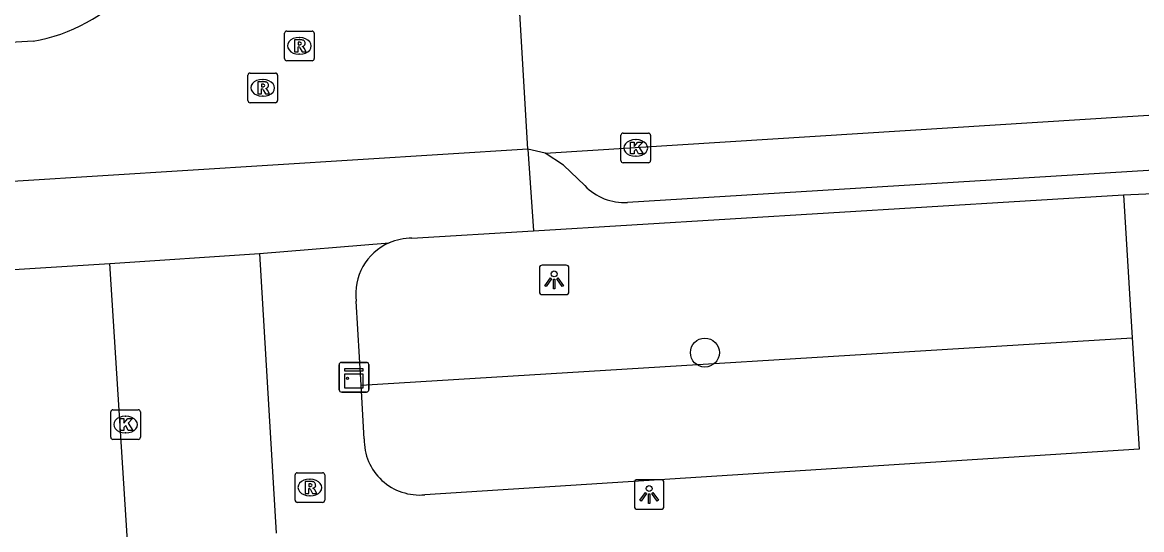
# Model space of a CAD drawing. Extents: x 159689 to 160786, y 387323 to 388339.
# Drawn here: x 160678.45 to 160716.21, y 387772 to 387789.1 of the extents above; entities that cross this region are included whole.
import ezdxf

# ---------------------------------------------------------------- set-up
doc = ezdxf.new("R2010")
doc.units = 0
for name, color, linetype in [('IMGEO_Boom', 7, 'Continuous'), ('IMGEO_Groenvoorziening', 7, 'Continuous'), ('IMGEO_Kast', 7, 'Continuous'), ('IMGEO_Kolk', 7, 'Continuous'), ('IMGEO_Lichtpunt', 7, 'Continuous'), ('IMGEO_Rijbaan_lokaal_open', 7, 'Continuous'), ('IMGEO_Rioolput', 7, 'Continuous'), ('IMGEO_Voetpad_open', 7, 'Continuous')]:
    doc.layers.add(name, color=color, linetype=linetype)

msp = doc.modelspace()

# ---------------------------------------------------------------- linework, layer by layer
at = {"layer": 'IMGEO_Boom'}
msp.add_circle((160701.475, 387777.97), 0.489, dxfattribs=at)
at = {"layer": 'IMGEO_Groenvoorziening'}
msp.add_lwpolyline([(160689.873, 387776.876), (160715.896, 387778.466)], dxfattribs=at)
at = {"layer": 'IMGEO_Kast'}
for p, q in [((160689.211, 387777.639), (160690.052, 387777.639)), ((160690.052, 387777.639), (160689.211, 387777.639)), ((160689.136, 387776.714), (160689.136, 387777.555)), ((160689.136, 387777.555), (160689.136, 387776.714)), ((160690.136, 387777.564), (160690.136, 387776.723)), ((160690.136, 387776.723), (160690.136, 387777.564)), ((160690.061, 387776.639), (160689.22, 387776.639)), ((160689.22, 387776.639), (160690.061, 387776.639))]:
    msp.add_line(p, q, dxfattribs=at)
for points in [[(160689.331, 387777.429), (160689.931, 387777.429), (160689.931, 387777.344), (160689.331, 387777.344), (160689.331, 387777.429)], [(160689.331, 387777.254), (160689.931, 387777.254), (160689.931, 387776.765), (160689.331, 387776.765), (160689.331, 387777.254)]]:
    msp.add_lwpolyline(points, dxfattribs=at)
msp.add_circle((160689.415, 387777.103), 0.0377, dxfattribs=at)
for centre, start, end in [((160689.214, 387777.561), 92.4484, 184.2845), ((160689.214, 387777.561), 92.4484, 184.2845), ((160690.058, 387777.561), 2.4484, 94.2845), ((160690.058, 387777.561), 2.4484, 94.2845), ((160689.214, 387776.717), 182.4484, 274.2845), ((160689.214, 387776.717), 182.4484, 274.2845), ((160690.058, 387776.717), 272.4484, 4.2845), ((160690.058, 387776.717), 272.4484, 4.2845)]:
    msp.add_arc(centre, 0.0779, start, end, dxfattribs=at)
at = {"layer": 'IMGEO_Kolk'}
for p, q in [((160698.643, 387784.445), (160698.643, 387785.297)), ((160698.718, 387785.371), (160699.57, 387785.371)), ((160699.644, 387785.297), (160699.644, 387784.445)), ((160699.131, 387785.151), (160699.156, 387785.151)), ((160699.154, 387784.591), (160699.129, 387784.591)), ((160699.57, 387784.371), (160698.718, 387784.371)), ((160681.428, 387775.117), (160681.428, 387775.969)), ((160681.503, 387776.043), (160682.355, 387776.043)), ((160681.916, 387775.823), (160681.941, 387775.823)), ((160682.429, 387775.969), (160682.429, 387775.117)), ((160682.355, 387775.043), (160681.503, 387775.043)), ((160681.939, 387775.263), (160681.914, 387775.263))]:
    msp.add_line(p, q, dxfattribs=at)
for points in [[(160698.643, 387784.445), (160698.643, 387785.297)], [(160698.718, 387785.371), (160699.57, 387785.371)], [(160699.644, 387785.297), (160699.644, 387784.445)], [(160698.964, 387785.071), (160699.087, 387785.071), (160699.087, 387784.92), (160699.217, 387785.071), (160699.381, 387785.071), (160699.235, 387784.92), (160699.388, 387784.671), (160699.236, 387784.671), (160699.151, 387784.835), (160699.087, 387784.768), (160699.087, 387784.671), (160698.964, 387784.671), (160698.964, 387785.071)], [(160699.57, 387784.371), (160698.718, 387784.371)], [(160681.428, 387775.117), (160681.428, 387775.969)], [(160681.503, 387776.043), (160682.355, 387776.043)], [(160681.749, 387775.743), (160681.872, 387775.743), (160681.872, 387775.592), (160682.002, 387775.743), (160682.166, 387775.743), (160682.02, 387775.592), (160682.173, 387775.343), (160682.021, 387775.343), (160681.936, 387775.507), (160681.872, 387775.44), (160681.872, 387775.343), (160681.749, 387775.343), (160681.749, 387775.743)], [(160682.429, 387775.969), (160682.429, 387775.117)], [(160682.355, 387775.043), (160681.503, 387775.043)]]:
    msp.add_lwpolyline(points, dxfattribs=at)
for centre, start, end in [((160698.72, 387785.295), 91.552, 178.448), ((160698.72, 387785.295), 91.552, 178.448), ((160699.568, 387785.295), 1.552, 88.448), ((160699.568, 387785.295), 1.552, 88.448), ((160698.72, 387784.447), 181.552, 268.448), ((160698.72, 387784.447), 181.552, 268.448), ((160699.568, 387784.447), 271.552, 358.448), ((160699.568, 387784.447), 271.552, 358.448), ((160681.505, 387775.967), 91.552, 178.448), ((160681.505, 387775.967), 91.552, 178.448), ((160682.353, 387775.967), 1.552, 88.448), ((160682.353, 387775.967), 1.552, 88.448), ((160681.505, 387775.119), 181.552, 268.448), ((160681.505, 387775.119), 181.552, 268.448), ((160682.353, 387775.119), 271.552, 358.448), ((160682.353, 387775.119), 271.552, 358.448)]:
    msp.add_arc(centre, 0.0765, start, end, dxfattribs=at)
for centre, major_axis, ratio, start_param, end_param in [((160699.13, 387784.871), (-0.387, 0.002), 0.722429, 4.712389, 7.853982), ((160699.155, 387784.871), (-0.39, 0.002), 0.717154, 1.570796, 4.712389), ((160681.915, 387775.543), (-0.387, 0.002), 0.722429, 4.712389, 7.853982), ((160681.94, 387775.543), (-0.39, 0.002), 0.717154, 1.570796, 4.712389)]:
    msp.add_ellipse(centre, major_axis=major_axis, ratio=ratio, start_param=start_param, end_param=end_param, dxfattribs=at)
at = {"layer": 'IMGEO_Lichtpunt'}
for p, q in [((160695.89, 387780.825), (160695.89, 387780.018)), ((160695.89, 387780.825), (160695.89, 387780.018)), ((160696.792, 387780.92), (160695.984, 387780.92)), ((160696.792, 387780.92), (160695.984, 387780.92)), ((160696.886, 387780.018), (160696.886, 387780.825)), ((160696.886, 387780.018), (160696.886, 387780.825)), ((160695.984, 387779.924), (160696.792, 387779.924)), ((160695.984, 387779.924), (160696.792, 387779.924)), ((160699.096, 387773.587), (160699.096, 387772.78)), ((160699.096, 387773.587), (160699.096, 387772.78)), ((160699.998, 387773.682), (160699.19, 387773.682)), ((160699.998, 387773.682), (160699.19, 387773.682)), ((160700.092, 387772.78), (160700.092, 387773.587)), ((160700.092, 387772.78), (160700.092, 387773.587)), ((160699.19, 387772.686), (160699.998, 387772.686)), ((160699.19, 387772.686), (160699.998, 387772.686))]:
    msp.add_line(p, q, dxfattribs=at)
for points in [[(160696.264, 387780.489), (160696.303, 387780.461), (160696.115, 387780.199), (160696.077, 387780.226), (160696.264, 387780.489)], [(160696.366, 387780.441), (160696.413, 387780.441), (160696.413, 387780.119), (160696.366, 387780.119), (160696.366, 387780.441)], [(160696.476, 387780.461), (160696.514, 387780.488), (160696.701, 387780.226), (160696.662, 387780.198), (160696.476, 387780.461)], [(160699.47, 387773.251), (160699.509, 387773.223), (160699.321, 387772.961), (160699.283, 387772.988), (160699.47, 387773.251)], [(160699.572, 387773.203), (160699.619, 387773.203), (160699.619, 387772.881), (160699.572, 387772.881), (160699.572, 387773.203)], [(160699.682, 387773.223), (160699.72, 387773.25), (160699.907, 387772.988), (160699.868, 387772.96), (160699.682, 387773.223)]]:
    msp.add_lwpolyline(points, dxfattribs=at)
for centre in [(160696.389, 387780.623), (160699.595, 387773.385)]:
    msp.add_circle(centre, 0.0994, dxfattribs=at)
for centre, start, end in [((160695.984, 387780.825), 90, 180), ((160695.984, 387780.825), 90, 180), ((160696.792, 387780.825), 0, 90), ((160696.792, 387780.825), 0, 90), ((160695.984, 387780.018), 180, 270), ((160695.984, 387780.018), 180, 270), ((160696.792, 387780.018), 270, 0), ((160696.792, 387780.018), 270, 360), ((160699.19, 387773.587), 90, 180), ((160699.19, 387773.587), 90, 180), ((160699.998, 387773.587), 0, 90), ((160699.998, 387773.587), 0, 90), ((160699.19, 387772.78), 180, 270), ((160699.19, 387772.78), 180, 270), ((160699.998, 387772.78), 270, 0), ((160699.998, 387772.78), 270, 360)]:
    msp.add_arc(centre, 0.0946, start, end, dxfattribs=at)
at = {"layer": 'IMGEO_Rijbaan_lokaal_open'}
for points in [[(160695.502, 387784.827), (160695.218, 387789.608)], [(160678.805, 387788.468), (160675.76, 387788.297)], [(160696.084, 387784.69), (160753.599, 387788.31)], [(160695.502, 387784.827), (160675.411, 387783.57)], [(160696.084, 387784.69), (160695.502, 387784.827)], [(160673.472, 387780.478), (160681.398, 387780.969)], [(160681.993, 387771.606), (160681.398, 387780.969)]]:
    msp.add_lwpolyline(points, dxfattribs=at)
msp.add_arc((160677.812, 387794.217), 5.834, 279.7979, 354.288, dxfattribs=at)
at = {"layer": 'IMGEO_Rioolput'}
for p, q in [((160687.292, 387787.888), (160687.292, 387788.74)), ((160687.367, 387788.814), (160688.219, 387788.814)), ((160687.78, 387788.594), (160687.805, 387788.594)), ((160688.293, 387788.74), (160688.293, 387787.888)), ((160688.219, 387787.814), (160687.367, 387787.814)), ((160687.803, 387788.034), (160687.778, 387788.034)), ((160686.055, 387786.472), (160686.055, 387787.324)), ((160686.13, 387787.398), (160686.982, 387787.398)), ((160686.543, 387787.178), (160686.568, 387787.178)), ((160687.056, 387787.324), (160687.056, 387786.472)), ((160686.982, 387786.398), (160686.13, 387786.398)), ((160686.566, 387786.618), (160686.541, 387786.618)), ((160687.646, 387772.994), (160687.646, 387773.846)), ((160687.721, 387773.92), (160688.573, 387773.92)), ((160688.647, 387773.846), (160688.647, 387772.994)), ((160688.134, 387773.7), (160688.159, 387773.7)), ((160688.157, 387773.14), (160688.132, 387773.14)), ((160688.573, 387772.92), (160687.721, 387772.92))]:
    msp.add_line(p, q, dxfattribs=at)
for points in [[(160687.292, 387787.888), (160687.292, 387788.74)], [(160687.367, 387788.814), (160688.219, 387788.814)], [(160688.293, 387788.74), (160688.293, 387787.888)], [(160687.881, 387788.512), (160687.629, 387788.514), (160687.629, 387788.114)], [(160687.629, 387788.114), (160687.753, 387788.114), (160687.753, 387788.276), (160687.764, 387788.276)], [(160687.807, 387788.433), (160687.753, 387788.433), (160687.753, 387788.352)], [(160687.753, 387788.352), (160687.805, 387788.352)], [(160687.811, 387788.247), (160687.882, 387788.114), (160688.022, 387788.114), (160687.957, 387788.24)], [(160688.219, 387787.814), (160687.367, 387787.814)], [(160686.055, 387786.472), (160686.055, 387787.324)], [(160686.13, 387787.398), (160686.982, 387787.398)], [(160686.644, 387787.096), (160686.392, 387787.098), (160686.392, 387786.698)], [(160687.056, 387787.324), (160687.056, 387786.472)], [(160686.392, 387786.698), (160686.516, 387786.698), (160686.516, 387786.86), (160686.527, 387786.86)], [(160686.57, 387787.017), (160686.516, 387787.017), (160686.516, 387786.936)], [(160686.516, 387786.936), (160686.568, 387786.936)], [(160686.574, 387786.831), (160686.645, 387786.698), (160686.785, 387786.698), (160686.72, 387786.824)], [(160686.982, 387786.398), (160686.13, 387786.398)], [(160687.646, 387772.994), (160687.646, 387773.846)], [(160687.721, 387773.92), (160688.573, 387773.92)], [(160688.647, 387773.846), (160688.647, 387772.994)], [(160688.235, 387773.618), (160687.983, 387773.62), (160687.983, 387773.22)], [(160688.161, 387773.539), (160688.107, 387773.539), (160688.107, 387773.458)], [(160688.107, 387773.458), (160688.159, 387773.458)], [(160687.983, 387773.22), (160688.107, 387773.22), (160688.107, 387773.382), (160688.118, 387773.382)], [(160688.165, 387773.353), (160688.236, 387773.22), (160688.376, 387773.22), (160688.311, 387773.346)], [(160688.573, 387772.92), (160687.721, 387772.92)]]:
    msp.add_lwpolyline(points, dxfattribs=at)
for centre, radius, start, end in [((160687.369, 387788.738), 0.0765, 91.552, 178.448), ((160687.369, 387788.738), 0.0765, 91.552, 178.448), ((160688.217, 387788.738), 0.0765, 1.552, 88.448), ((160688.217, 387788.738), 0.0765, 1.552, 88.448), ((160687.763, 387788.223), 0.0533, 26.0293, 88.6989), ((160687.789, 387788.541), 0.19, 274.7715, 282.9687), ((160687.813, 387788.337), 0.0964, 77.0061, 93.1865), ((160687.827, 387788.394), 0.0378, 276.6634, 79.6772), ((160687.88, 387788.402), 0.109, 350.3612, 89.416), ((160687.878, 387788.402), 0.112, 277.5842, 350.9817), ((160687.862, 387788.187), 0.108, 29.5134, 73.7905), ((160687.369, 387787.89), 0.0765, 181.552, 268.448), ((160687.369, 387787.89), 0.0765, 181.552, 268.448), ((160688.217, 387787.89), 0.0765, 271.552, 358.448), ((160688.217, 387787.89), 0.0765, 271.552, 358.448), ((160686.132, 387787.322), 0.0765, 91.552, 178.448), ((160686.132, 387787.322), 0.0765, 91.552, 178.448), ((160686.643, 387786.986), 0.109, 350.3612, 89.416), ((160686.98, 387787.322), 0.0765, 1.552, 88.448), ((160686.98, 387787.322), 0.0765, 1.552, 88.448), ((160686.526, 387786.807), 0.0533, 26.0293, 88.6989), ((160686.552, 387787.125), 0.19, 274.7715, 282.9687), ((160686.576, 387786.921), 0.0964, 77.0061, 93.1865), ((160686.59, 387786.978), 0.0378, 276.6634, 79.6772), ((160686.641, 387786.986), 0.112, 277.5842, 350.9817), ((160686.625, 387786.771), 0.108, 29.5134, 73.7905), ((160686.132, 387786.474), 0.0765, 181.552, 268.448), ((160686.132, 387786.474), 0.0765, 181.552, 268.448), ((160686.98, 387786.474), 0.0765, 271.552, 358.448), ((160686.98, 387786.474), 0.0765, 271.552, 358.448), ((160687.723, 387773.844), 0.0765, 91.552, 178.448), ((160687.723, 387773.844), 0.0765, 91.552, 178.448), ((160688.571, 387773.844), 0.0765, 1.552, 88.448), ((160688.571, 387773.844), 0.0765, 1.552, 88.448), ((160688.143, 387773.647), 0.19, 274.7715, 282.9687), ((160688.167, 387773.443), 0.0964, 77.0061, 93.1865), ((160688.181, 387773.5), 0.0378, 276.6634, 79.6772), ((160688.234, 387773.508), 0.109, 350.3612, 89.416), ((160688.232, 387773.508), 0.112, 277.5842, 350.9817), ((160688.117, 387773.329), 0.0533, 26.0293, 88.6989), ((160688.216, 387773.293), 0.108, 29.5134, 73.7905), ((160687.723, 387772.996), 0.0765, 181.552, 268.448), ((160687.723, 387772.996), 0.0765, 181.552, 268.448), ((160688.571, 387772.996), 0.0765, 271.552, 358.448), ((160688.571, 387772.996), 0.0765, 271.552, 358.448)]:
    msp.add_arc(centre, radius, start, end, dxfattribs=at)
for centre, major_axis, ratio, start_param, end_param in [((160687.779, 387788.314), (-0.387, 0.002), 0.722429, 4.712389, 7.853982), ((160687.804, 387788.314), (-0.39, 0.002), 0.717154, 1.570796, 4.712389), ((160686.542, 387786.898), (-0.387, 0.002), 0.722429, 4.712389, 7.853982), ((160686.567, 387786.898), (-0.39, 0.002), 0.717154, 1.570796, 4.712389), ((160688.133, 387773.42), (-0.387, 0.002), 0.722429, 4.712389, 7.853982), ((160688.158, 387773.42), (-0.39, 0.002), 0.717154, 1.570796, 4.712389)]:
    msp.add_ellipse(centre, major_axis=major_axis, ratio=ratio, start_param=start_param, end_param=end_param, dxfattribs=at)
at = {"layer": 'IMGEO_Voetpad_open'}
for points in [[(160751.051, 387786.236), (160698.86, 387783.029)], [(160695.502, 387784.827), (160695.691, 387782.077)], [(160697.425, 387783.601), (160696.701, 387784.288), (160696.084, 387784.69)], [(160695.691, 387782.077), (160715.602, 387783.295)], [(160715.602, 387783.295), (160717.11, 387783.36)], [(160715.602, 387783.295), (160715.896, 387778.466)], [(160691.591, 387781.826), (160695.691, 387782.077)], [(160686.446, 387781.308), (160690.82, 387781.669)], [(160681.398, 387780.969), (160686.446, 387781.308)], [(160686.446, 387781.308), (160687.013, 387771.881)], [(160689.873, 387776.876), (160689.71, 387779.699)], [(160715.896, 387778.466), (160716.124, 387774.708), (160692.029, 387773.176)], [(160689.978, 387775.065), (160689.873, 387776.876)]]:
    msp.add_lwpolyline(points, dxfattribs=at)
for centre, radius, start, end in [((160698.774, 387784.899), 1.872, 223.902, 272.6329), ((160691.575, 387779.935), 1.891, 89.5005, 113.5192), ((160691.573, 387779.947), 1.879, 113.6135, 187.5882), ((160691.845, 387775.035), 1.868, 179.069, 275.64)]:
    msp.add_arc(centre, radius, start, end, dxfattribs=at)

doc.saveas('drawing.dxf')
